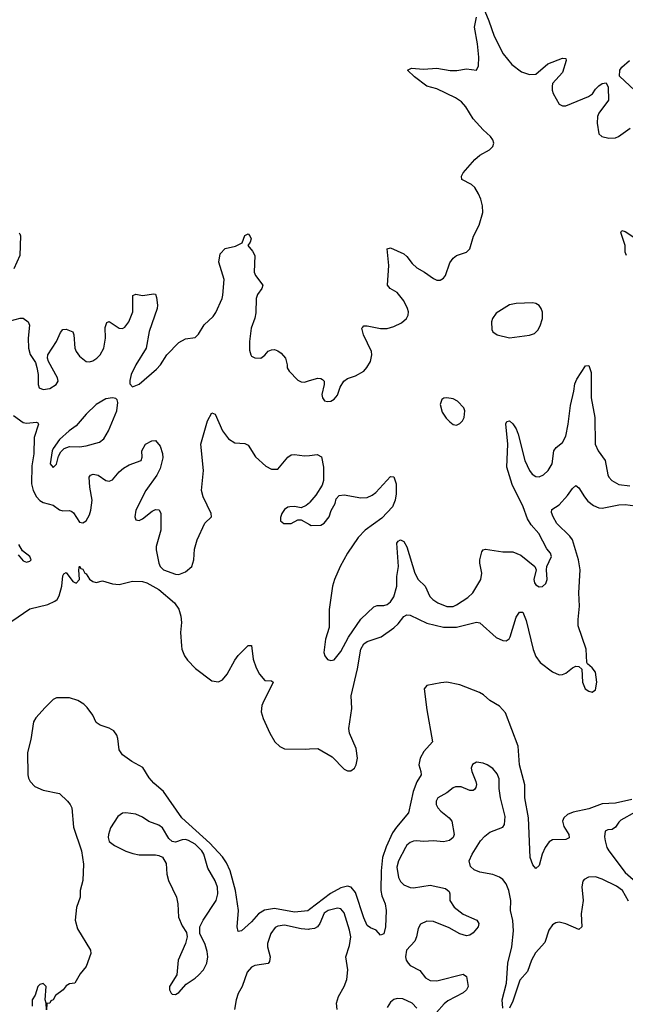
# Model space of a CAD drawing. Header units: inches. Extents: x 1449094 to 1618372, y 389908 to 534307.
# Tile 285 of 494: x 1598248 to 1601910, y 441822 to 447776. Entities that reach past the tile are written whole.
import ezdxf

# ---------------------------------------------------------------- set-up
doc = ezdxf.new("R2010")
doc.units = ezdxf.units.IN
doc.header["$MEASUREMENT"] = 0
doc.layers.add('B5494', color=7, linetype='Continuous')
doc.layers.add('B6404', color=7, linetype='Continuous')

msp = doc.modelspace()

# ---------------------------------------------------------------- linework, layer by layer
at = {"layer": 'B5494', "color": 5}
for points, elevation in [([(1598244.7, 446484.7), (1598250, 446482), (1598252.4, 446470), (1598248.5, 446350), (1598213.2, 446270)], 480), ([(1598190, 445954.9), (1598250.4, 445970.4), (1598270.3, 445970.3), (1598300.5, 445950), (1598308.5, 445928.5), (1598300.3, 445850), (1598302.3, 445790), (1598312.5, 445752.5), (1598342.9, 445702.9), (1598352, 445672), (1598360.4, 445630), (1598360.5, 445570), (1598366, 445550), (1598390, 445540.3), (1598430, 445545.2), (1598469.6, 445570), (1598481.3, 445590), (1598476.9, 445610), (1598421.6, 445710), (1598416.3, 445730), (1598418, 445750), (1598470.6, 445829.4), (1598495, 445885), (1598510, 445903.1), (1598530, 445904.6), (1598569, 445889), (1598576.1, 445870), (1598582.2, 445790), (1598589.5, 445769.5), (1598610, 445740.8), (1598650, 445710.2), (1598670, 445707.6), (1598690, 445713.6), (1598715.4, 445730), (1598735.1, 445750), (1598758, 445790), (1598767.6, 445850), (1598766.1, 445913.9), (1598774.8, 445945.2), (1598790, 445950.4), (1598850, 445911.6), (1598870, 445909.1), (1598883.5, 445916.5), (1598907.8, 445950), (1598932.2, 446010), (1598932.1, 446107.9), (1598950, 446117.1), (1598991, 446109), (1599059.3, 446119.3), (1599070, 446116), (1599075.8, 446095.8), (1599082, 446050), (1599078.7, 446030), (1599030.2, 445890), (1599012.6, 445790), (1598950.3, 445690), (1598923.2, 445630), (1598914.2, 445594.2), (1598914.6, 445574.6), (1598930, 445556.3), (1598970, 445572), (1599076.2, 445663.8), (1599099.1, 445690), (1599138.9, 445750), (1599210, 445823.1), (1599250, 445846.4), (1599310, 445854), (1599330, 445874), (1599363.1, 445930), (1599419.1, 445980.9), (1599434.6, 446005.4), (1599471.9, 446090), (1599476.5, 446110), (1599484.2, 446204.2), (1599451.5, 446310), (1599459.5, 446360.5), (1599490, 446393.4), (1599553.1, 446406.9), (1599593.6, 446426.4), (1599610, 446470.5), (1599630, 446480.7), (1599640.7, 446470), (1599647.3, 446450), (1599642.8, 446430), (1599626.8, 446410), (1599656.2, 446376.2), (1599670.3, 446350), (1599666.3, 446250), (1599673.7, 446230), (1599717.6, 446170), (1599712.2, 446150), (1599686.2, 446113.8), (1599677.3, 446090), (1599676, 446004), (1599669.2, 445970.8), (1599647.8, 445910), (1599637.8, 445830), (1599638.4, 445778.4), (1599644.9, 445750), (1599650, 445741), (1599670, 445730.7), (1599706, 445730), (1599730, 445746.8), (1599750, 445770.7), (1599770, 445780.7), (1599790, 445782), (1599810, 445773.4), (1599830, 445759.1), (1599854.9, 445730), (1599865.5, 445690), (1599866, 445670), (1599878, 445650), (1599930, 445596.5), (1599950, 445586.7), (1599970, 445585), (1600000, 445594)], 480), ([(1598210, 445382.4), (1598270, 445341.3), (1598290, 445336.5), (1598350, 445341.6), (1598357.7, 445337.7), (1598361.6, 445330), (1598336.3, 445250), (1598334.4, 445150), (1598321.3, 445078.7), (1598319.6, 444970), (1598329.5, 444930), (1598350, 444890.2), (1598370, 444867.8), (1598390, 444855.8), (1598450, 444839.6), (1598490, 444811.6), (1598510, 444807.1), (1598550, 444808.9), (1598562.8, 444802.8), (1598573.6, 444793.6), (1598610, 444737.6), (1598630, 444734), (1598650, 444746), (1598670, 444782), (1598678.7, 444810), (1598685.6, 444870), (1598672, 444950), (1598668.3, 445010), (1598677.2, 445022.8), (1598691.6, 445028.4), (1598722.5, 445022.5), (1598770, 444988.7), (1598790, 444985.7), (1598810, 444994.4), (1598850, 445042.4), (1598876.3, 445063.7), (1598910, 445083.7), (1598982, 445110), (1598989.2, 445130), (1598987, 445170), (1599009.2, 445210), (1599048, 445230), (1599070, 445231), (1599097.7, 445197.7), (1599112.4, 445152.4), (1599113.5, 445126.5), (1599097.5, 445062.5), (1599078.2, 445021.8), (1599010.3, 444930), (1598951.5, 444810), (1598943.6, 444770), (1598950, 444750.8), (1598970, 444747), (1598990, 444757), (1599050, 444804.4), (1599070, 444814.9), (1599092.4, 444812.4), (1599101.6, 444790), (1599102.6, 444690), (1599073.6, 444590), (1599073.6, 444570), (1599090.3, 444490), (1599097, 444470), (1599118.4, 444450), (1599190, 444422.4), (1599210, 444421.5), (1599250, 444436.9), (1599288.3, 444470), (1599301.5, 444510), (1599305.7, 444574.3), (1599320.5, 444630), (1599368.3, 444731.7), (1599409, 444770), (1599406, 444790), (1599358.3, 444890), (1599347.2, 444930), (1599358.7, 445050), (1599344.5, 445210), (1599383.5, 445350), (1599410, 445398.8), (1599430, 445391.3), (1599475.3, 445290), (1599510, 445241.6), (1599550, 445217.1), (1599610, 445213), (1599630, 445204), (1599673.4, 445133.4), (1599736.7, 445076.7), (1599770, 445059.1), (1599810, 445059.1), (1599869.5, 445130), (1599890, 445144), (1599910, 445147.3), (1599970, 445138), (1600000, 445141.7)], 460), ([(1600000, 444855.5), (1599981.1, 444838.9), (1599950, 444824), (1599910, 444831.8), (1599882, 444830), (1599870, 444827.6), (1599850, 444814.7), (1599834, 444790), (1599825.8, 444765.8), (1599826, 444746), (1599844.7, 444730), (1599889.5, 444730.5), (1599930, 444751), (1599950, 444751.3), (1600000, 444723)], 460), ([(1598239.4, 444539.4), (1598270, 444503.7), (1598290, 444495.3), (1598310, 444501.1), (1598318.3, 444510), (1598309.4, 444530), (1598264.9, 444564.9), (1598243.1, 444603.1)], 460), ([(1598201.3, 444138.7), (1598310, 444214.4), (1598419.2, 444240.8), (1598460.8, 444259.2), (1598474, 444270), (1598487.8, 444292.2), (1598503.5, 444350), (1598510, 444414), (1598515.3, 444424.7), (1598530, 444434), (1598570, 444378.8), (1598590, 444368), (1598609.2, 444390), (1598606, 444450), (1598610, 444471), (1598618, 444458), (1598630, 444454), (1598642, 444430), (1598650, 444424.7), (1598670, 444394), (1598690, 444379.3), (1598710, 444373.4), (1598750, 444382), (1598810, 444365.5), (1598850, 444360.4), (1598930, 444381.7), (1598990, 444378.8), (1599016.4, 444370), (1599088.7, 444330), (1599184.2, 444250), (1599210, 444212.4), (1599222, 444170), (1599225.8, 444130), (1599221.5, 444070), (1599227.2, 443990), (1599229.4, 443970), (1599244, 443930), (1599262.6, 443902.6), (1599311.8, 443851.8), (1599410, 443778.5), (1599450, 443771.8), (1599475.4, 443784.6), (1599502.4, 443817.6), (1599550, 443903), (1599570, 443930.5), (1599630, 443991.3), (1599650, 443992), (1599659.1, 443910), (1599677.3, 443857.3), (1599697.6, 443817.6), (1599730, 443780.7), (1599770, 443778.8), (1599781, 443770), (1599717.5, 443642.5), (1599711.9, 443628.1), (1599709.2, 443590.8), (1599720.5, 443550), (1599760.8, 443460.8), (1599791.5, 443410), (1599820.4, 443380.4), (1599850, 443367.3), (1599975.4, 443364.6), (1600000, 443366.2)], 440), ([(1600000, 442394.6), (1599990, 442386.9), (1599910, 442379.7), (1599790, 442400.9), (1599728.9, 442391.1), (1599691.6, 442368.4), (1599650, 442320.9), (1599590, 442267.3), (1599570, 442262.7), (1599563.1, 442290), (1599571.7, 442390), (1599552.6, 442510), (1599521, 442630), (1599498.1, 442678.1), (1599473.8, 442713.8), (1599397.6, 442797.6), (1599228.8, 442948.8), (1599117.4, 443110), (1599058.9, 443158.9), (1599032.1, 443192.1), (1598993.4, 443253.4), (1598926.9, 443290), (1598869.9, 443330), (1598850, 443361.3), (1598842.4, 443430), (1598835.3, 443450), (1598816.6, 443476.6), (1598790, 443491.1), (1598735.3, 443510), (1598710, 443526.9), (1598689.9, 443570), (1598656.7, 443616.7), (1598636.7, 443636.7), (1598599.2, 443659.2), (1598550, 443676), (1598470, 443675.4), (1598450, 443664.8), (1598403.1, 443616.9), (1598345, 443555), (1598332.8, 443530), (1598316.2, 443423.8), (1598295, 443345), (1598298.4, 443210), (1598302.1, 443190), (1598312.3, 443170), (1598339.9, 443139.9), (1598390, 443117.5), (1598490, 443096.9), (1598537.4, 443050), (1598554, 443030), (1598563.1, 443010), (1598573.9, 442893.9), (1598621.6, 442750), (1598634, 442670), (1598631, 442570), (1598614.8, 442510), (1598614, 442470), (1598592.4, 442407.6), (1598584.7, 442330), (1598598.4, 442278.4), (1598676, 442150), (1598678, 442130), (1598651, 442050), (1598614.4, 442005.6), (1598582, 441950), (1598550, 441945.2), (1598530, 441934), (1598510.5, 441910), (1598464.4, 441875.6), (1598450, 441849.3), (1598437.3, 441842.7), (1598430, 441828.7), (1598412.7, 441827.3), (1598410, 441788.7), (1598408, 441830), (1598402, 441850), (1598408, 441930), (1598390, 441948), (1598370, 441942), (1598358, 441930), (1598342, 441878), (1598324.7, 441850), (1598324.7, 441810)], 440), ([(1600000, 442275.6), (1599994.7, 442274.7), (1599950, 442277.8), (1599850, 442300.5), (1599810, 442295.7), (1599793.6, 442286.4), (1599766.5, 442250), (1599746.3, 442190), (1599747.1, 442170), (1599762.6, 442110), (1599758.9, 442081.1), (1599750, 442069.7), (1599670, 442057.2), (1599650, 442046), (1599623.3, 442016.7), (1599593.8, 441930), (1599570, 441888), (1599557.2, 441850), (1599547.6, 441790)], 460)]:
    msp.add_lwpolyline(points, dxfattribs=dict(at, elevation=elevation))
for points, elevation in [([(1598809.7, 445489.7), (1598770, 445482.7), (1598710, 445448.9), (1598649.4, 445390), (1598590, 445319.2), (1598548.4, 445290), (1598490, 445237), (1598450, 445182.7), (1598445.3, 445170), (1598433.4, 445090), (1598450, 445068.2), (1598470, 445087.7), (1598483.1, 445136.9), (1598497.5, 445162.5), (1598517.7, 445182.3), (1598550, 445194.6), (1598610, 445192.6), (1598650, 445198.3), (1598730, 445222), (1598757.5, 445242.5), (1598785.7, 445290), (1598836.5, 445410), (1598841.7, 445461.7), (1598837.2, 445477.2), (1598830, 445484.5)], 480), ([(1598890, 442980.5), (1598870, 442978), (1598842, 442958), (1598797.6, 442890), (1598784.4, 442850), (1598783.8, 442830), (1598790, 442806), (1598821.7, 442781.7), (1598890, 442748.4), (1598933.4, 442733.4), (1598970, 442727), (1599070, 442725.3), (1599090, 442722.4), (1599111.8, 442711.8), (1599134.3, 442674.3), (1599138.9, 442610), (1599147.6, 442570), (1599197.4, 442470), (1599204.4, 442430), (1599208.4, 442348.4), (1599230, 442297.3), (1599256.7, 442256.7), (1599260.5, 442230), (1599250.4, 442190), (1599206.7, 442090), (1599198.8, 442001.2), (1599154.9, 441930), (1599154.9, 441910), (1599163.8, 441890), (1599170, 441883.8), (1599190, 441882.4), (1599210, 441893.4), (1599255.1, 441944.9), (1599310, 441979.3), (1599330, 441997.6), (1599359.1, 442030), (1599380.4, 442070), (1599385.7, 442110), (1599381, 442141), (1599370, 442184), (1599338, 442250), (1599338.4, 442290), (1599356.9, 442330), (1599435.3, 442450), (1599447.2, 442490), (1599444.8, 442530), (1599430, 442569.6), (1599386, 442646), (1599362.4, 442730), (1599350, 442750.6), (1599310, 442791), (1599270, 442813.3), (1599250, 442818.9), (1599230, 442817.6), (1599190, 442803.5), (1599170, 442806), (1599150, 442824.5), (1599111, 442890), (1599090, 442906), (1599030, 442927.4), (1598990, 442953.7), (1598950, 442972.4)], 460)]:
    msp.add_lwpolyline(points, close=True, dxfattribs=dict(at, elevation=elevation))
at = {"layer": 'B6404', "color": 5}
for points, elevation in [([(1601050, 447851.3), (1601084.9, 447770), (1601116.3, 447676.3), (1601172.6, 447570), (1601224.8, 447504.8), (1601281.6, 447461.6), (1601330, 447445.6), (1601370, 447447.2), (1601441.2, 447510), (1601530, 447542.8), (1601550, 447542), (1601553, 447530), (1601530, 447456), (1601470.8, 447390), (1601467.5, 447372.5), (1601467.3, 447350), (1601473.4, 447330), (1601510, 447265.5), (1601530, 447255.8), (1601550, 447256), (1601687.7, 447312.3), (1601712, 447328), (1601730, 447356.3), (1601750, 447377.1), (1601770, 447390.7), (1601794.4, 447394.4), (1601807.3, 447367.3), (1601808, 447290), (1601750.4, 447210), (1601741.6, 447190), (1601739.5, 447150), (1601750, 447086.8), (1601768.8, 447068.8), (1601810, 447058.7), (1601850, 447062.6), (1601869.2, 447070), (1601940.4, 447119.6)], 480), ([(1600000, 445594), (1600050, 445609), (1600070, 445607), (1600080, 445600), (1600088.5, 445590), (1600088.9, 445570), (1600074.9, 445510), (1600078.4, 445490), (1600092.2, 445472.2), (1600110, 445466.7), (1600130, 445468.8), (1600150, 445481.3), (1600170, 445505.5), (1600186.5, 445553.5), (1600208.9, 445591.1), (1600230, 445606), (1600278.3, 445621.7), (1600328.2, 445650), (1600347.9, 445672.1), (1600369.8, 445710), (1600377.8, 445750), (1600375, 445770), (1600327.1, 445870), (1600318, 445910), (1600322.7, 445917.3), (1600330, 445924), (1600350, 445924.4), (1600430, 445908.7), (1600471.2, 445908.8), (1600510, 445920.4), (1600556.6, 445943.4), (1600586.6, 445970), (1600597, 445990), (1600598.4, 446010), (1600593.3, 446030), (1600570, 446077), (1600530, 446127), (1600489, 446150), (1600472.7, 446170), (1600479.7, 446290), (1600470, 446391.3), (1600490, 446396.3), (1600570, 446360.7), (1600590, 446344), (1600621.1, 446301.1), (1600650, 446276.5), (1600696.3, 446250), (1600750, 446210.4), (1600770, 446201.6), (1600790, 446200.5), (1600810, 446214), (1600822, 446230), (1600850, 446306), (1600870, 446334.8), (1600890, 446350.7), (1600950, 446371), (1600969.5, 446390.5), (1600993.1, 446466.9), (1601026.9, 446533.1), (1601048, 446610), (1601046.3, 446650), (1601035.6, 446690), (1601023.1, 446723.1), (1601000.7, 446760.7), (1600979.2, 446779.2), (1600921.2, 446810), (1600919.3, 446830), (1600929.4, 446850), (1600999.3, 446930), (1601030, 446956.3), (1601089, 446990), (1601109.2, 447010), (1601116, 447030), (1601109.3, 447050), (1601095.1, 447070), (1601050.7, 447110.7), (1600990, 447176.8), (1600945.2, 447250), (1600919, 447279), (1600882.9, 447302.9), (1600770, 447358.5), (1600710, 447374.5), (1600635.1, 447430), (1600594, 447470), (1600616.5, 447483.5), (1600690, 447476.9), (1600770, 447482), (1600851.2, 447468.8), (1600891.1, 447468.9), (1600950, 447479.3), (1601010, 447471.3), (1601023.2, 447496.8), (1601024, 447550), (1601017.2, 447630), (1600997.4, 447730), (1601010, 447791)], 480), ([(1601968.5, 447348.5), (1601874, 447434), (1601877.2, 447470), (1601889.3, 447490), (1601936, 447530)], 480), ([(1601918, 446350), (1601909, 446370), (1601908.7, 446410), (1601884, 446490), (1601890, 446502), (1601910, 446494.8), (1601960.9, 446460.9)], 460), ([(1600000, 444723), (1600010, 444717.3), (1600070, 444719.1), (1600090, 444730.7), (1600119.5, 444770), (1600131.5, 444808.5), (1600155.1, 444850), (1600162, 444878), (1600180.9, 444899.1), (1600210, 444903), (1600310, 444885.3), (1600350, 444887.2), (1600379.8, 444900.2), (1600402.5, 444917.5), (1600490, 445014), (1600510, 445011), (1600524.9, 444970), (1600525.5, 444910), (1600519.1, 444870), (1600501.6, 444830), (1600437.2, 444762.8), (1600337.6, 444690), (1600295.1, 444644.9), (1600230, 444549.7), (1600186, 444470), (1600150.9, 444390), (1600140.2, 444350), (1600119.8, 444210), (1600120.2, 444099.8), (1600098.2, 444030), (1600088.1, 443950), (1600092.4, 443930), (1600110, 443908), (1600130, 443900.5), (1600150, 443904.9), (1600190, 443956), (1600237.1, 444042.9), (1600310, 444151.5), (1600390, 444225.3), (1600410, 444233.8), (1600450, 444233.6), (1600470, 444239.1), (1600490, 444255.3), (1600510, 444285.7), (1600528.3, 444350), (1600529, 444410), (1600538.9, 444470), (1600528, 444610), (1600537.2, 444622.8), (1600550, 444630.4), (1600570, 444620.5), (1600590, 444587.7), (1600638.5, 444430), (1600657.5, 444390), (1600699.6, 444350), (1600728.8, 444288.8), (1600745.7, 444270), (1600777, 444250), (1600830, 444227.6), (1600870, 444228.4), (1600890, 444236.9), (1600958.5, 444281.5), (1600989.1, 444310.9), (1601036.3, 444390), (1601043.5, 444430), (1601031.2, 444490), (1601031.2, 444510), (1601042.6, 444557.4), (1601049.7, 444570.3), (1601065.3, 444574.7), (1601170, 444558.3), (1601230, 444557.4), (1601278.2, 444538.2), (1601364, 444470), (1601370.8, 444450), (1601357.1, 444390), (1601361.6, 444370), (1601370, 444359.1), (1601390, 444346.7), (1601408.5, 444348.5), (1601430, 444366.4), (1601438.3, 444390), (1601433.6, 444450), (1601436.2, 444470), (1601464.5, 444530), (1601457, 444550), (1601436.6, 444576.6), (1601386.9, 444670), (1601340.9, 444720.9), (1601317.9, 444757.9), (1601292.7, 444830), (1601225.4, 444965.4), (1601192.8, 445070), (1601200.7, 445210), (1601187.9, 445332.1), (1601193.6, 445346.4), (1601210, 445350.5), (1601230, 445333), (1601250, 445302), (1601262, 445270), (1601303, 445110), (1601330, 445049.2), (1601347.7, 445027.7), (1601370, 445014.4), (1601390, 445012.4), (1601416.2, 445023.8), (1601444.1, 445050), (1601467.9, 445090), (1601477.2, 445170), (1601491.4, 445188.6), (1601530, 445219.6), (1601550, 445258.4), (1601565, 445330), (1601577.8, 445442.2), (1601598.8, 445530), (1601604.9, 445575.1), (1601617.2, 445602.8), (1601670, 445682.8), (1601690, 445686), (1601703.1, 445643.1), (1601703, 445490), (1601726.2, 445370), (1601728.6, 445210), (1601745.6, 445170), (1601788.4, 445110), (1601804.2, 445024.2), (1601810.3, 445010), (1601829.4, 444989.4), (1601870, 444965.2), (1601936.9, 444956.9)], 460), ([(1600000, 445141.7), (1600047.5, 445147.5), (1600072.7, 445132.7), (1600086, 445070), (1600084.9, 444990), (1600078, 444962), (1600038.3, 444901.7), (1600002.4, 444857.6), (1600000, 444855.5)], 460), ([(1600000, 443366.2), (1600050, 443369.3), (1600138.4, 443318.4), (1600210, 443243.5), (1600230, 443233.8), (1600250, 443234), (1600273.5, 443250), (1600283.2, 443270), (1600290.5, 443310), (1600282.6, 443370), (1600242.5, 443462.5), (1600237.5, 443490), (1600256.5, 443610), (1600252.3, 443687.7), (1600291.1, 443850), (1600311.7, 443970), (1600330, 444001.8), (1600350, 444016.3), (1600434.8, 444045.2), (1600510, 444098.8), (1600537.2, 444122.8), (1600570, 444167.2), (1600590, 444178), (1600610, 444174.4), (1600710, 444127.5), (1600810, 444101.9), (1600890, 444103.4), (1601010, 444133.7), (1601029.6, 444129.6), (1601130, 444039.9), (1601170, 444022.4), (1601190, 444020.2), (1601208.4, 444031.6), (1601214.9, 444045.1), (1601250, 444163.8), (1601270, 444192.7), (1601290, 444192.7), (1601310, 444144), (1601352.9, 443967.1), (1601370, 443925.3), (1601394.9, 443890), (1601470, 443832.3), (1601510, 443814.4), (1601530, 443815.8), (1601550, 443824), (1601590, 443857.1), (1601610, 443867.7), (1601630, 443864), (1601648, 443848), (1601651.7, 443770), (1601667, 443730), (1601690, 443715.3), (1601710, 443710.4), (1601730, 443724), (1601737.3, 443770), (1601730.7, 443830), (1601710, 443856.2), (1601681, 443881), (1601677, 443890), (1601673.1, 443970), (1601625.4, 444110), (1601624.4, 444150), (1601633.5, 444230), (1601628.4, 444310), (1601636.8, 444450), (1601627.6, 444510), (1601591.3, 444630), (1601573.7, 444653.7), (1601497.1, 444730), (1601473.1, 444770), (1601464.4, 444795.6), (1601465.9, 444814.1), (1601510, 444842.4), (1601561.2, 444898.8), (1601590, 444940.5), (1601610, 444959.1), (1601630, 444946), (1601663.2, 444890), (1601684.2, 444864.2), (1601717.6, 444837.6), (1601750, 444825.1), (1601770, 444823.2), (1601870, 444841.7), (1601910, 444843.8), (1601970, 444837.4)], 440), ([(1601950, 443060), (1601850, 443038.9), (1601770, 443034.1), (1601690, 443004.9), (1601595.3, 442984.7), (1601560.3, 442970), (1601537.8, 442950), (1601531.3, 442930), (1601537.5, 442897.5), (1601568.4, 442850), (1601571.4, 442828.6), (1601550, 442818.9), (1601470, 442815.9), (1601450, 442805.1), (1601425.2, 442770), (1601406.5, 442730), (1601390, 442662), (1601370, 442642.7), (1601350, 442666), (1601335.8, 442710), (1601325, 442950), (1601302.5, 443070), (1601303.4, 443150), (1601271, 443270), (1601262.6, 443382.6), (1601184.8, 443584.8), (1601150, 443624.7), (1601090, 443658.9), (1601052.8, 443692.8), (1601027.6, 443707.6), (1600910, 443754.7), (1600830, 443769.7), (1600794.4, 443765.6), (1600710.3, 443749.7), (1600694.6, 443730), (1600710, 443602), (1600744.2, 443410), (1600691.2, 443350), (1600669.4, 443310), (1600662.5, 443270), (1600674.6, 443230), (1600675, 443210), (1600650, 443167), (1600626.6, 443110), (1600599.4, 442980.6), (1600526.2, 442893.8), (1600501.8, 442858.2), (1600464.6, 442775.4), (1600442.5, 442710), (1600433.5, 442630), (1600432.5, 442510), (1600437.3, 442477.3), (1600458.8, 442430), (1600464.5, 442390), (1600460.2, 442290), (1600450, 442249.2), (1600430, 442239.3), (1600403.7, 442270), (1600370, 442284.4), (1600350, 442299.7), (1600330, 442344.2), (1600278.1, 442498.1), (1600251.6, 442530), (1600230, 442536), (1600190, 442526.8), (1600127.1, 442492.9), (1600000, 442394.6)], 440), ([(1601170, 441798), (1601164.7, 441850), (1601190.9, 441950), (1601200.3, 442070), (1601223.8, 442170), (1601233.1, 442266.9), (1601229.8, 442329.8), (1601216.1, 442390), (1601217.1, 442450), (1601206.6, 442510), (1601190.6, 442550.6), (1601170, 442576.9), (1601150, 442590.9), (1601110, 442606.2), (1601030, 442622), (1600995.3, 442635.3), (1600974.9, 442654.9), (1600965.6, 442690), (1600983.6, 442730), (1601035.4, 442810), (1601060.5, 442839.5), (1601090, 442862.6), (1601170, 442894), (1601179.6, 442910), (1601183.1, 442956.9), (1601155, 443070), (1601147.7, 443127.7), (1601146.5, 443186.5), (1601136, 443216), (1601110, 443247.6), (1601075.1, 443270), (1601050, 443281.3), (1601010, 443287.3), (1600986.8, 443273.2), (1600978.7, 443250), (1600981.7, 443230), (1601007, 443170), (1601010, 443152), (1601006.7, 443133.3), (1600998.6, 443121.4), (1600990, 443114.5), (1600970, 443115.6), (1600917.1, 443137.1), (1600883.6, 443136.4), (1600868.7, 443131.3), (1600830, 443101.3), (1600777.3, 443070), (1600767, 443050), (1600767, 443030), (1600776.4, 443010), (1600794, 442990), (1600846, 442950), (1600860.8, 442930), (1600875.6, 442850), (1600868.7, 442830), (1600846.5, 442813.5), (1600810, 442804.7), (1600750, 442810.8), (1600690, 442806.4), (1600650, 442810.9), (1600630, 442809.7), (1600610, 442801.1), (1600590, 442784.7), (1600580.2, 442770), (1600538, 442690), (1600528.4, 442651.6), (1600538.2, 442590), (1600550, 442564.9), (1600570, 442545), (1600610, 442528.5), (1600630, 442527), (1600730, 442542.2), (1600822, 442522), (1600844.2, 442504.2), (1600848.7, 442490), (1600849.1, 442450), (1600875.6, 442410), (1600930, 442367.8), (1601012, 442332), (1601024.9, 442310), (1601020.5, 442290), (1600990, 442254.5), (1600970, 442239.6), (1600950, 442236.3), (1600910, 442248), (1600844.5, 442284.5), (1600750, 442323.9), (1600710, 442325.7), (1600672.5, 442307.5), (1600658.4, 442281.6), (1600647.8, 442230), (1600636.7, 442203.3), (1600586.3, 442150), (1600581.3, 442110), (1600585.8, 442090), (1600597, 442070), (1600610, 442057), (1600667.6, 442027.6), (1600701.6, 441981.6), (1600730, 441965.2), (1600770, 441964.7), (1600930, 442004), (1600950.7, 441990), (1600959.3, 441930), (1600950.3, 441909.7), (1600930, 441891.8), (1600837.2, 441842.8), (1600814.5, 441825.5), (1600768, 441772)], 460), ([(1601970, 442983.8), (1601883.8, 442936.2), (1601870, 442923.9), (1601850, 442894), (1601830, 442878.3), (1601803.7, 442876.3), (1601788, 442870), (1601784.6, 442835.4), (1601787.9, 442810), (1601799.1, 442770), (1601810.2, 442750), (1601910, 442619.6), (1601956.8, 442576.8)], 460), ([(1601930, 442446), (1601893.3, 442510), (1601856.3, 442536.3), (1601770, 442579.1), (1601730, 442592.2), (1601688.1, 442591.9), (1601662.2, 442577.8), (1601653.3, 442566.7), (1601647.4, 442532.6), (1601656.3, 442450), (1601644.2, 442370), (1601647, 442290), (1601630, 442274.3), (1601550, 442308.9), (1601510, 442318.8), (1601490, 442315.6), (1601470, 442302.6), (1601448.3, 442270), (1601423.7, 442196.3), (1601367.3, 442132.7), (1601343.8, 442090), (1601318.5, 442021.5), (1601272.2, 441967.8), (1601230, 441840.9), (1601210, 441799.3)], 460), ([(1600168.8, 441790), (1600163.8, 441830), (1600175.3, 441870), (1600210.9, 441930), (1600227.3, 441972.7), (1600232.5, 442030), (1600219.8, 442110), (1600242, 442178), (1600249.9, 442230), (1600243.4, 442270), (1600210, 442376.2), (1600190, 442399.7), (1600170, 442404.2), (1600112.7, 442390), (1600090, 442372.8), (1600063.5, 442310), (1600048.6, 442291.4), (1600030, 442280.2), (1600000, 442275.6)], 460), ([(1600650, 441799.1), (1600621.5, 441830), (1600565, 441855), (1600530, 441858), (1600510, 441852), (1600490, 441834.7), (1600470, 441802.9)], 460)]:
    msp.add_lwpolyline(points, dxfattribs=dict(at, elevation=elevation))
at = {"layer": 'B6404', "color": 5, "elevation": 480}
for points in [[(1601350, 446064.7), (1601250, 446060.5), (1601210, 446051.2), (1601130, 446002), (1601106.4, 445970), (1601100.4, 445950), (1601102.4, 445902.4), (1601108.3, 445888.3), (1601136, 445870), (1601210, 445852.2), (1601330, 445868.8), (1601360.8, 445879.2), (1601381.3, 445898.7), (1601395.3, 445924.7), (1601408.5, 445970), (1601408.5, 446008.5), (1601400.5, 446030), (1601390, 446047), (1601370, 446060.5)], [(1600830.5, 445489.5), (1600813.2, 445486.8), (1600800.5, 445479.5), (1600790.6, 445450), (1600803.4, 445403.4), (1600827.3, 445367.3), (1600850, 445344), (1600870, 445327.3), (1600890, 445324.9), (1600910, 445334), (1600926, 445350), (1600936.2, 445370), (1600940.5, 445410), (1600933, 445430), (1600895.6, 445470), (1600870, 445483.5)]]:
    msp.add_lwpolyline(points, close=True, dxfattribs=at)

doc.saveas('drawing.dxf')
